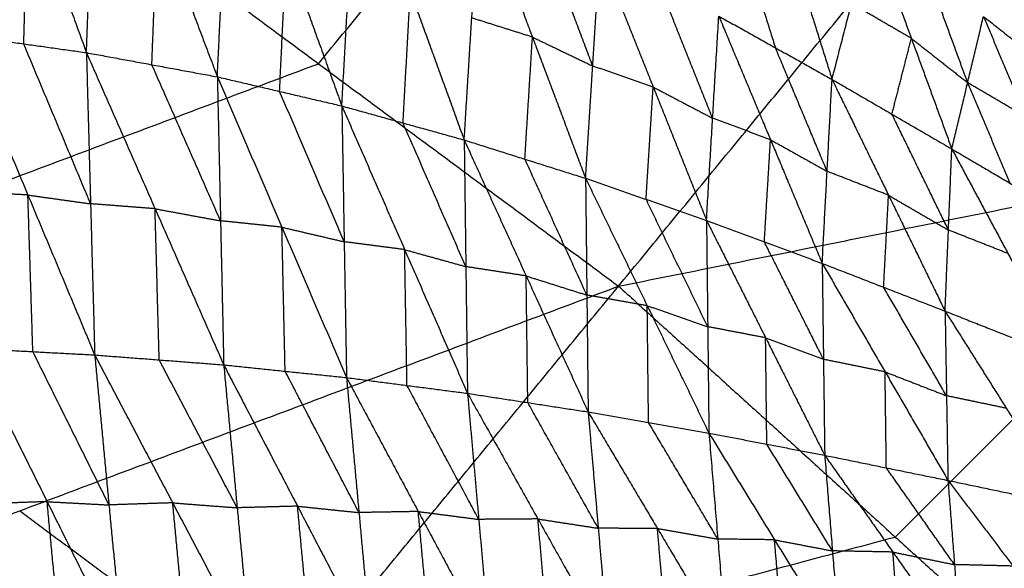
# Model space of a CAD drawing. Header units: millimetres. Extents: x -106 to 110, y -96 to 120.
# Tile 807 of 1020: x 34.6 to 42.23, y 55.37 to 59.62. Entities that reach past the tile are written whole.
import ezdxf

# ---------------------------------------------------------------- set-up
doc = ezdxf.new("R2010")
doc.units = ezdxf.units.MM
doc.header["$MEASUREMENT"] = 0
doc.layers.add('Default', color=7, linetype='Continuous', true_color=0x000000)

msp = doc.modelspace()

# ---------------------------------------------------------------- linework, layer by layer
at = {"layer": 'Default'}
for points in [[(39.2418, 57.5549, 3.952), (41.906, 60.8013, 4.07), (44.5703, 64.0477, 4.1879)], [(36.9169, 59.2791, 3.952), (38.249, 60.9023, 4.011), (39.5811, 62.5255, 4.07)], [(34.2159, 61.8483, -1.3942), (34.6673, 60.6066, -1.8189), (35.1187, 59.3648, -2.2436)], [(35.1187, 59.3648, -2.2436), (35.1619, 60.498, -1.7823), (35.2052, 61.6312, -1.3211)], [(35.2052, 61.6312, -1.3211), (35.6692, 60.4042, -1.7222), (36.1332, 59.1772, -2.1234)], [(36.1332, 59.1772, -2.1234), (36.185, 60.256, -1.6807), (36.2368, 61.3349, -1.2379)], [(36.2368, 61.3349, -1.2379), (36.6673, 60.1433, -1.6179), (37.0978, 58.9517, -1.9978)], [(34.592, 61.0034, 3.952), (36.9169, 59.2791, 3.952), (39.2418, 57.5549, 3.952)], [(37.0978, 58.9517, -1.9978), (37.1547, 59.9679, -1.5753), (37.2116, 60.984, -1.1527)], [(37.2116, 60.984, -1.1527), (37.6287, 59.836, -1.5083), (38.0459, 58.688, -1.8638)], [(40.3176, 60.9994, 0.3533), (40.6068, 60.0786, -0.2046), (40.896, 59.1577, -0.7626)], [(44.356, 58.5807, 4.07), (43.131, 59.691, 4.07), (41.906, 60.8013, 4.07)], [(34.6332, 59.4328, -2.2954), (34.6503, 60.0197, -2.0571), (34.6673, 60.6066, -1.8189)], [(38.0459, 58.688, -1.8638), (38.1046, 59.6336, -1.4635), (38.1633, 60.5793, -1.0632)], [(38.1633, 60.5793, -1.0632), (38.5749, 59.485, -1.3914), (38.9865, 58.3907, -1.7196)], [(42.1612, 60.4767, -0.3022), (42.5491, 59.7177, 0.0274), (42.937, 58.9587, 0.357)], [(35.6259, 59.271, -2.1835), (35.6476, 59.8376, -1.9529), (35.6692, 60.4042, -1.7222)], [(39.042, 59.2609, -1.3438), (38.8362, 59.808, -1.1797), (38.6304, 60.3552, -1.0156)], [(40.1681, 60.3236, -0.2566), (40.3127, 59.8632, -0.5355), (40.4573, 59.4028, -0.8145)], [(40.896, 59.1577, -0.7626), (41.0468, 59.7447, -0.2041), (41.1976, 60.3318, 0.3543)], [(41.1976, 60.3318, 0.3543), (41.511, 59.475, -0.1455), (41.8243, 58.6182, -0.6454)], [(36.6155, 59.0644, -2.0606), (36.6414, 59.6039, -1.8392), (36.6673, 60.1433, -1.6179)], [(38.9865, 58.3907, -1.7196), (39.042, 59.2609, -1.3438), (39.0975, 60.1311, -0.968)], [(39.0975, 60.1311, -0.968), (39.5104, 59.0981, -1.266), (39.9234, 58.0652, -1.5641)], [(41.9469, 59.1319, -0.145), (41.7903, 59.5603, 0.1049), (41.6336, 59.9888, 0.3548)], [(37.5718, 58.8199, -1.9308), (37.6003, 59.3279, -1.7195), (37.6287, 59.836, -1.5083)], [(39.971, 58.8565, -1.2152), (39.7645, 59.373, -1.0662), (39.558, 59.8895, -0.9172)], [(41.511, 59.475, -0.1455), (41.2789, 59.6098, -0.1748), (41.0468, 59.7447, -0.2041)], [(38.5749, 59.485, -1.3914), (38.3397, 59.5593, -1.4274), (38.1046, 59.6336, -1.4635)], [(39.2418, 57.5549, 3.952), (44.356, 58.5807, 4.07), (49.4703, 59.6065, 4.1879)], [(39.9234, 58.0652, -1.5641), (39.971, 58.8565, -1.2152), (40.0186, 59.6479, -0.8664)], [(40.0186, 59.6479, -0.8664), (40.4193, 58.6898, -1.1353), (40.82, 57.7317, -1.4041)], [(40.0186, 59.6479, -0.8664), (40.4573, 59.4028, -0.8145), (40.896, 59.1577, -0.7626)], [(41.8243, 58.6182, -0.6454), (41.9469, 59.1319, -0.145), (42.0695, 59.6457, 0.3553)], [(42.0695, 59.6457, 0.3553), (42.3958, 58.8682, -0.0854), (42.722, 58.0907, -0.5262)], [(42.0695, 59.6457, 0.3553), (42.5033, 59.3022, 0.3562), (42.937, 58.9587, 0.357)], [(34.1478, 59.5008, -2.3472), (34.6332, 59.4328, -2.2954), (35.1187, 59.3648, -2.2436)], [(34.1478, 59.5008, -2.3472), (34.6654, 58.2614, -2.4248), (35.1829, 57.022, -2.5025)], [(35.1508, 58.1934, -2.373), (34.892, 58.8131, -2.3342), (34.6332, 59.4328, -2.2954)], [(38.5162, 58.5394, -1.7917), (38.5455, 59.0122, -1.5915), (38.5749, 59.485, -1.3914)], [(38.5749, 59.485, -1.3914), (38.8084, 59.373, -1.3676), (39.042, 59.2609, -1.3438)], [(41.3602, 58.8879, -0.704), (41.4356, 59.1814, -0.4248), (41.511, 59.475, -0.1455)], [(41.511, 59.475, -0.1455), (41.729, 59.3035, -0.1453), (41.9469, 59.1319, -0.145)], [(35.1187, 59.3648, -2.2436), (35.1508, 58.1934, -2.373), (35.1829, 57.022, -2.5025)], [(35.1187, 59.3648, -2.2436), (35.6259, 59.271, -2.1835), (36.1332, 59.1772, -2.1234)], [(35.1187, 59.3648, -2.2436), (35.6506, 58.1551, -2.3091), (36.1825, 56.9454, -2.3746)], [(40.858, 58.4447, -1.0834), (40.6577, 58.9237, -0.9489), (40.4573, 59.4028, -0.8145)], [(32.2768, 57.5384, 3.9066), (34.5968, 58.4088, 3.9293), (36.9169, 59.2791, 3.952)], [(36.1579, 58.0613, -2.249), (35.8919, 58.6661, -2.2162), (35.6259, 59.271, -2.1835)], [(39.5104, 59.0981, -1.266), (39.2762, 59.1795, -1.3049), (39.042, 59.2609, -1.3438)], [(36.1332, 59.1772, -2.1234), (36.1579, 58.0613, -2.249), (36.1825, 56.9454, -2.3746)], [(36.1332, 59.1772, -2.1234), (36.6155, 59.0644, -2.0606), (37.0978, 58.9517, -1.9978)], [(36.1332, 59.1772, -2.1234), (36.6336, 58.0119, -2.1816), (37.1341, 56.8466, -2.2398)], [(40.82, 57.7317, -1.4041), (40.858, 58.4447, -1.0834), (40.896, 59.1577, -0.7626)], [(40.896, 59.1577, -0.7626), (41.334, 58.2597, -0.9927), (41.772, 57.3616, -1.2228)], [(40.896, 59.1577, -0.7626), (41.3602, 58.8879, -0.704), (41.8243, 58.6182, -0.6454)], [(41.9469, 59.1319, -0.145), (42.1101, 58.7432, -0.3654), (42.2732, 58.3544, -0.5858)], [(42.3958, 58.8682, -0.0854), (42.1714, 59.0001, -0.1152), (41.9469, 59.1319, -0.145)], [(37.1159, 57.8992, -2.1188), (36.8657, 58.4818, -2.0897), (36.6155, 59.0644, -2.0606)], [(39.4549, 58.228, -1.6418), (39.4827, 58.6631, -1.4539), (39.5104, 59.0981, -1.266)], [(39.5104, 59.0981, -1.266), (39.7407, 58.9773, -1.2406), (39.971, 58.8565, -1.2152)], [(37.0978, 58.9517, -1.9978), (37.1159, 57.8992, -2.1188), (37.1341, 56.8466, -2.2398)], [(37.0978, 58.9517, -1.9978), (37.5718, 58.8199, -1.9308), (38.0459, 58.688, -1.8638)], [(37.0978, 58.9517, -1.9978), (37.5846, 57.8382, -2.0463), (38.0714, 56.7247, -2.0949)], [(40.4193, 58.6898, -1.1353), (40.1952, 58.7732, -1.1752), (39.971, 58.8565, -1.2152)], [(41.7982, 57.9899, -0.9341), (41.5792, 58.4389, -0.819), (41.3602, 58.8879, -0.704)], [(38.0586, 57.7064, -1.9794), (37.8152, 58.2631, -1.9551), (37.5718, 58.8199, -1.9308)], [(38.0459, 58.688, -1.8638), (38.0586, 57.7064, -1.9794), (38.0714, 56.7247, -2.0949)], [(38.0459, 58.688, -1.8638), (38.5162, 58.5394, -1.7917), (38.9865, 58.3907, -1.7196)], [(38.0459, 58.688, -1.8638), (38.5261, 57.6343, -1.9009), (39.0063, 56.5806, -1.938)], [(40.3717, 57.8985, -1.4841), (40.3955, 58.2941, -1.3097), (40.4193, 58.6898, -1.1353)], [(40.4193, 58.6898, -1.1353), (40.6387, 58.5673, -1.1093), (40.858, 58.4447, -1.0834)], [(41.772, 57.3616, -1.2228), (41.7982, 57.9899, -0.9341), (41.8243, 58.6182, -0.6454)], [(41.8243, 58.6182, -0.6454), (42.2595, 57.8079, -0.8417), (42.6947, 56.9977, -1.038)], [(41.8243, 58.6182, -0.6454), (42.2732, 58.3544, -0.5858), (42.722, 58.0907, -0.5262)], [(38.9964, 57.4857, -1.8288), (38.7563, 58.0125, -1.8103), (38.5162, 58.5394, -1.7917)], [(41.3864, 55.6111, 3.952), (42.8712, 57.0959, 4.011), (44.356, 58.5807, 4.07)], [(41.334, 58.2597, -0.9927), (41.096, 58.3522, -1.038), (40.858, 58.4447, -1.0834)], [(38.9865, 58.3907, -1.7196), (38.9964, 57.4857, -1.8288), (39.0063, 56.5806, -1.938)], [(38.9865, 58.3907, -1.7196), (39.4549, 58.228, -1.6418), (39.9234, 58.0652, -1.5641)], [(38.9865, 58.3907, -1.7196), (39.4643, 57.4037, -1.7437), (39.9422, 56.4167, -1.7679)], [(34.6654, 58.2614, -2.4248), (34.4258, 58.2742, -2.4521), (34.1862, 58.2871, -2.4794)], [(34.7037, 57.0477, -2.557), (34.6845, 57.6545, -2.4909), (34.6654, 58.2614, -2.4248)], [(34.6654, 58.2614, -2.4248), (34.9081, 58.2274, -2.3989), (35.1508, 58.1934, -2.373)], [(39.9328, 57.2409, -1.666), (39.6939, 57.7345, -1.6539), (39.4549, 58.228, -1.6418)], [(41.296, 57.5467, -1.3135), (41.315, 57.9032, -1.1531), (41.334, 58.2597, -0.9927)], [(41.334, 58.2597, -0.9927), (41.5661, 58.1248, -0.9634), (41.7982, 57.9899, -0.9341)], [(35.6506, 58.1551, -2.3091), (35.4007, 58.1743, -2.3411), (35.1508, 58.1934, -2.373)], [(35.6827, 56.9837, -2.4385), (35.6666, 57.5694, -2.3738), (35.6506, 58.1551, -2.3091)], [(35.6506, 58.1551, -2.3091), (35.9042, 58.1082, -2.279), (36.1579, 58.0613, -2.249)], [(36.6336, 58.0119, -2.1816), (36.3957, 58.0366, -2.2153), (36.1579, 58.0613, -2.249)], [(39.9234, 58.0652, -1.5641), (39.9328, 57.2409, -1.666), (39.9422, 56.4167, -1.7679)], [(39.9234, 58.0652, -1.5641), (40.3717, 57.8985, -1.4841), (40.82, 57.7317, -1.4041)], [(39.9234, 58.0652, -1.5641), (40.3814, 57.1548, -1.5781), (40.8394, 56.2444, -1.5922)], [(36.6583, 56.896, -2.3072), (36.646, 57.454, -2.2444), (36.6336, 58.0119, -2.1816)], [(36.6336, 58.0119, -2.1816), (36.8748, 57.9555, -2.1502), (37.1159, 57.8992, -2.1188)], [(42.2595, 57.8079, -0.8417), (42.0289, 57.8989, -0.8879), (41.7982, 57.9899, -0.9341)], [(37.5846, 57.8382, -2.0463), (37.3503, 57.8687, -2.0826), (37.1159, 57.8992, -2.1188)], [(37.6027, 56.7857, -2.1673), (37.5936, 57.312, -2.1068), (37.5846, 57.8382, -2.0463)], [(37.5846, 57.8382, -2.0463), (37.8216, 57.7723, -2.0129), (38.0586, 57.7064, -1.9794)], [(40.8297, 56.9881, -1.4982), (40.6007, 57.4433, -1.4911), (40.3717, 57.8985, -1.4841)], [(38.5261, 57.6343, -1.9009), (38.2923, 57.6703, -1.9401), (38.0586, 57.7064, -1.9794)], [(40.82, 57.7317, -1.4041), (40.8297, 56.9881, -1.4982), (40.8394, 56.2444, -1.5922)], [(40.82, 57.7317, -1.4041), (41.296, 57.5467, -1.3135), (41.772, 57.3616, -1.2228)], [(40.82, 57.7317, -1.4041), (41.3072, 56.8908, -1.3982), (41.7944, 56.0498, -1.3922)], [(38.5388, 56.6527, -2.0165), (38.5325, 57.1435, -1.9587), (38.5261, 57.6343, -1.9009)], [(38.5261, 57.6343, -1.9009), (38.7612, 57.56, -1.8649), (38.9964, 57.4857, -1.8288)], [(29.9616, 54.0734, 3.8611), (34.6017, 55.8142, 3.9066), (39.2418, 57.5549, 3.952)], [(33.9543, 51.1122, 3.8611), (36.598, 54.3335, 3.9066), (39.2418, 57.5549, 3.952)], [(39.2418, 57.5549, 3.952), (41.3864, 55.6111, 3.952), (43.5311, 53.6673, 3.952)], [(41.7832, 56.7057, -1.3075), (41.5396, 57.1262, -1.3105), (41.296, 57.5467, -1.3135)], [(39.4643, 57.4037, -1.7437), (39.2304, 57.4447, -1.7863), (38.9964, 57.4857, -1.8288)], [(39.4743, 56.4986, -1.8529), (39.4693, 56.9512, -1.7983), (39.4643, 57.4037, -1.7437)], [(39.4643, 57.4037, -1.7437), (39.6986, 57.3223, -1.7048), (39.9328, 57.2409, -1.666)], [(41.772, 57.3616, -1.2228), (41.7832, 56.7057, -1.3075), (41.7944, 56.0498, -1.3922)], [(41.772, 57.3616, -1.2228), (42.2334, 57.1796, -1.1304), (42.6947, 56.9977, -1.038)], [(41.772, 57.3616, -1.2228), (42.2466, 56.6087, -1.2054), (42.7211, 55.8558, -1.188)], [(40.3814, 57.1548, -1.5781), (40.1571, 57.1979, -1.622), (39.9328, 57.2409, -1.666)], [(40.3908, 56.3305, -1.68), (40.3861, 56.7427, -1.6291), (40.3814, 57.1548, -1.5781)], [(40.3814, 57.1548, -1.5781), (40.6055, 57.0715, -1.5381), (40.8297, 56.9881, -1.4982)], [(34.2245, 57.0733, -2.6116), (34.7037, 57.0477, -2.557), (35.1829, 57.022, -2.5025)], [(34.2245, 57.0733, -2.6116), (34.8143, 55.8852, -2.4316), (35.4042, 54.6972, -2.2516)], [(35.2935, 55.8596, -2.377), (34.9986, 56.4536, -2.467), (34.7037, 57.0477, -2.557)], [(35.1829, 57.022, -2.5025), (35.2935, 55.8596, -2.377), (35.4042, 54.6972, -2.2516)], [(35.1829, 57.022, -2.5025), (35.6827, 56.9837, -2.4385), (36.1825, 56.9454, -2.3746)], [(35.1829, 57.022, -2.5025), (35.787, 55.8759, -2.3187), (36.3911, 54.7298, -2.135)], [(36.2868, 55.8376, -2.2548), (35.9848, 56.4107, -2.3467), (35.6827, 56.9837, -2.4385)], [(36.1825, 56.9454, -2.3746), (36.2868, 55.8376, -2.2548), (36.3911, 54.7298, -2.135)], [(36.1825, 56.9454, -2.3746), (36.6583, 56.896, -2.3072), (37.1341, 56.8466, -2.2398)], [(36.1825, 56.9454, -2.3746), (36.7546, 55.85, -2.1934), (37.3266, 54.7545, -2.0122)], [(41.3072, 56.8908, -1.3982), (41.0684, 56.9394, -1.4482), (40.8297, 56.9881, -1.4982)], [(37.2304, 55.8006, -2.126), (36.9443, 56.3483, -2.2166), (36.6583, 56.896, -2.3072)], [(37.1341, 56.8466, -2.2398), (37.2304, 55.8006, -2.126), (37.3266, 54.7545, -2.0122)], [(37.1341, 56.8466, -2.2398), (37.6027, 56.7857, -2.1673), (38.0714, 56.7247, -2.0949)], [(37.1341, 56.8466, -2.2398), (37.6899, 55.8087, -2.06), (38.2458, 54.7708, -1.8802)], [(41.3169, 56.1471, -1.4922), (41.312, 56.5189, -1.4452), (41.3072, 56.8908, -1.3982)], [(41.3072, 56.8908, -1.3982), (41.5452, 56.7982, -1.3529), (41.7832, 56.7057, -1.3075)], [(38.1586, 55.7478, -1.9875), (37.8807, 56.2667, -2.0774), (37.6027, 56.7857, -2.1673)], [(38.0714, 56.7247, -2.0949), (38.1586, 55.7478, -1.9875), (38.2458, 54.7708, -1.8802)], [(38.0714, 56.7247, -2.0949), (38.5388, 56.6527, -2.0165), (39.0063, 56.5806, -1.938)], [(38.0714, 56.7247, -2.0949), (38.617, 55.751, -1.916), (39.1626, 54.7773, -1.7372)], [(42.2466, 56.6087, -1.2054), (42.0149, 56.6572, -1.2564), (41.7832, 56.7057, -1.3075)], [(39.0845, 55.679, -1.8376), (38.8116, 56.1658, -1.927), (38.5388, 56.6527, -2.0165)], [(39.0063, 56.5806, -1.938), (39.0845, 55.679, -1.8376), (39.1626, 54.7773, -1.7372)], [(39.0063, 56.5806, -1.938), (39.4743, 56.4986, -1.8529), (39.9422, 56.4167, -1.7679)], [(39.0063, 56.5806, -1.938), (39.5432, 55.6772, -1.7601), (40.0801, 54.7738, -1.5821)], [(40.0112, 55.5952, -1.675), (39.7427, 56.0469, -1.764), (39.4743, 56.4986, -1.8529)], [(39.9422, 56.4167, -1.7679), (40.0112, 55.5952, -1.675), (40.0801, 54.7738, -1.5821)], [(39.9422, 56.4167, -1.7679), (40.3908, 56.3305, -1.68), (40.8394, 56.2444, -1.5922)], [(39.9422, 56.4167, -1.7679), (40.4505, 55.5896, -1.5949), (40.9588, 54.7626, -1.422)], [(40.8991, 55.5035, -1.5071), (40.645, 55.917, -1.5936), (40.3908, 56.3305, -1.68)], [(40.8394, 56.2444, -1.5922), (40.8991, 55.5035, -1.5071), (40.9588, 54.7626, -1.422)], [(40.8394, 56.2444, -1.5922), (41.3169, 56.1471, -1.4922), (41.7944, 56.0498, -1.3922)], [(40.8394, 56.2444, -1.5922), (41.3674, 55.4944, -1.416), (41.8954, 54.7443, -1.2398)], [(41.8449, 55.3971, -1.316), (41.5809, 55.7721, -1.4041), (41.3169, 56.1471, -1.4922)], [(41.7944, 56.0498, -1.3922), (41.8449, 55.3971, -1.316), (41.8954, 54.7443, -1.2398)], [(41.7944, 56.0498, -1.3922), (42.2578, 55.9528, -1.2901), (42.7211, 55.8558, -1.188)], [(41.7944, 56.0498, -1.3922), (42.2996, 55.3859, -1.2229), (42.8048, 54.722, -1.0536)], [(34.8143, 55.8852, -2.4316), (34.5763, 55.8769, -2.4565), (34.3383, 55.8686, -2.4813)], [(34.9282, 54.6805, -2.3013), (34.8713, 55.2829, -2.3665), (34.8143, 55.8852, -2.4316)], [(34.8143, 55.8852, -2.4316), (35.0539, 55.8724, -2.4043), (35.2935, 55.8596, -2.377)], [(35.787, 55.8759, -2.3187), (35.5403, 55.8678, -2.3479), (35.2935, 55.8596, -2.377)], [(35.8976, 54.7135, -2.1933), (35.8423, 55.2947, -2.256), (35.787, 55.8759, -2.3187)], [(35.787, 55.8759, -2.3187), (36.0369, 55.8567, -2.2868), (36.2868, 55.8376, -2.2548)], [(36.7546, 55.85, -2.1934), (36.5207, 55.8438, -2.2241), (36.2868, 55.8376, -2.2548)], [(36.8589, 54.7421, -2.0736), (36.8067, 55.296, -2.1335), (36.7546, 55.85, -2.1934)], [(36.7546, 55.85, -2.1934), (36.9925, 55.8253, -2.1597), (37.2304, 55.8006, -2.126)], [(34.6017, 55.8142, 3.9066), (35.5999, 55.0738, 3.9066), (36.598, 54.3335, 3.9066)], [(37.6899, 55.8087, -2.06), (37.4601, 55.8046, -2.093), (37.2304, 55.8006, -2.126)], [(37.7862, 54.7626, -1.9462), (37.7381, 55.2857, -2.0031), (37.6899, 55.8087, -2.06)], [(37.6899, 55.8087, -2.06), (37.9243, 55.7782, -2.0238), (38.1586, 55.7478, -1.9875)], [(38.617, 55.751, -1.916), (38.3878, 55.7494, -1.9518), (38.1586, 55.7478, -1.9875)], [(38.7042, 54.774, -1.8087), (38.6606, 55.2625, -1.8624), (38.617, 55.751, -1.916)], [(38.617, 55.751, -1.916), (38.8507, 55.715, -1.8768), (39.0845, 55.679, -1.8376)], [(39.5432, 55.6772, -1.7601), (39.3138, 55.6781, -1.7988), (39.0845, 55.679, -1.8376)], [(39.6213, 54.7755, -1.6596), (39.5823, 55.2264, -1.7099), (39.5432, 55.6772, -1.7601)], [(39.5432, 55.6772, -1.7601), (39.7772, 55.6362, -1.7175), (40.0112, 55.5952, -1.675)], [(36.598, 54.3335, 3.9066), (38.9922, 54.9723, 3.9293), (41.3864, 55.6111, 3.952)], [(40.4505, 55.5896, -1.5949), (40.2308, 55.5924, -1.635), (40.0112, 55.5952, -1.675)], [(40.5195, 54.7682, -1.5021), (40.485, 55.1789, -1.5485), (40.4505, 55.5896, -1.5949)], [(40.4505, 55.5896, -1.5949), (40.6748, 55.5466, -1.551), (40.8991, 55.5035, -1.5071)], [(41.3674, 55.4944, -1.416), (41.1333, 55.499, -1.4615), (40.8991, 55.5035, -1.5071)], [(41.4271, 54.7535, -1.3309), (41.3973, 55.1239, -1.3734), (41.3674, 55.4944, -1.416)], [(41.3674, 55.4944, -1.416), (41.6061, 55.4457, -1.366), (41.8449, 55.3971, -1.316)], [(42.2996, 55.3859, -1.2229), (42.0722, 55.3915, -1.2695), (41.8449, 55.3971, -1.316)]]:
    msp.add_open_spline(points, degree=2, dxfattribs=at)

doc.saveas('drawing.dxf')
